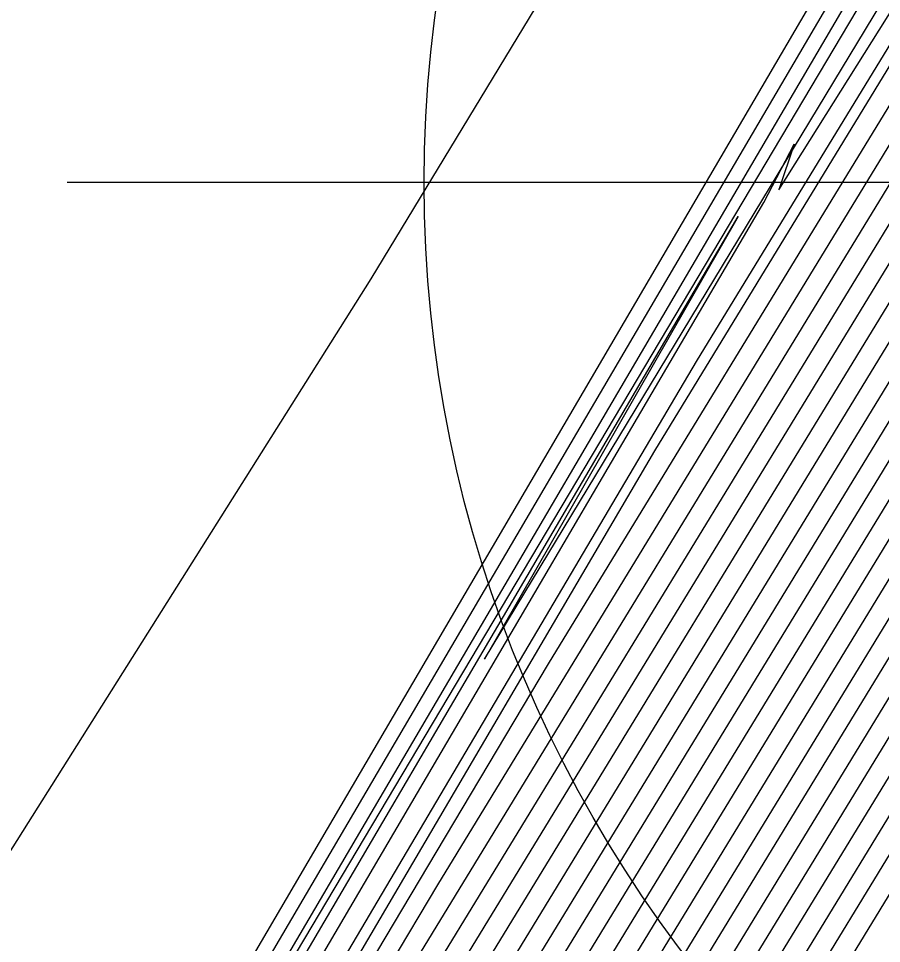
# Model space of a CAD drawing. Extents: x 2356077 to 2359823, y 225951 to 227822.
# Drawn here: x 2357584.058 to 2357585.644, y 226726.345 to 226728.045 of the extents above; entities that cross this region are included whole.
import ezdxf

# ---------------------------------------------------------------- set-up
doc = ezdxf.new("R2010")
doc.units = 0
for name, color, linetype in [('DTM Contours Major', 7, 'Continuous'), ('DTM Contours Minor', 7, 'Continuous'), ('Exist DTM Breakline Underwater', 7, 'Continuous'), ('Exist DTM Drainline', 7, 'Continuous'), ('Exist Roads EOP Cogo Point CELL', 7, 'Continuous')]:
    doc.layers.add(name, color=color, linetype=linetype)

msp = doc.modelspace()

# ---------------------------------------------------------------- linework, layer by layer
at = {"layer": 'DTM Contours Major'}
for points in [[(2357574.4156, 226708.5552), (2357583.6863, 226724.3529), (2357584.198, 226725.202), (2357586.7658, 226729.4081), (2357586.8733, 226729.5973), (2357586.9646, 226729.842), (2357586.8945, 226729.6276), (2357587.076, 226730.0622), (2357587.1603, 226730.2353), (2357587.5101, 226730.8341), (2357587.8045, 226731.499), (2357588.3914, 226732.0638), (2357590.7673, 226734.3209), (2357591.3947, 226734.9267), (2357591.5711, 226734.9984), (2357591.6106, 226735.2214), (2357591.6759, 226735.1254), (2357591.6801, 226735.3545), (2357591.6895, 226735.4248), (2357591.688, 226735.461), (2357597.5775, 226752.726)], [(2357573.0229, 226705.907), (2357582.3731, 226721.8401), (2357583.1161, 226723.0678), (2357586.8321, 226729.1547), (2357586.9378, 226729.361), (2357587.1339, 226729.8866), (2357587.1374, 226729.8299), (2357587.2888, 226730.1857), (2357587.5951, 226730.7125), (2357588.013, 226731.6562), (2357589.0102, 226732.6099), (2357590.5191, 226734.0433), (2357590.9797, 226734.4374), (2357590.9691, 226734.3898), (2357590.9976, 226734.419), (2357591.0086, 226734.4519), (2357592.6217, 226735.1309), (2357592.2683, 226735.5097), (2357593.395, 226738.9573), (2357596.6601, 226748.5289)], [(2357574.3625, 226708.7397), (2357585.2277, 226727.2505), (2357586.172, 226728.7974), (2357586.5546, 226729.3545), (2357586.7695, 226729.7143), (2357586.829, 226729.8094), (2357586.9572, 226730.1531), (2357587.4303, 226730.9674), (2357587.5976, 226731.3453), (2357588.369, 226732.0843), (2357589.927, 226733.5684), (2357590.0125, 226733.8354), (2357590.0848, 226734.1191), (2357590.1462, 226734.4209), (2357590.1989, 226734.742), (2357590.2243, 226735.0458), (2357590.1551, 226735.1503), (2357589.4729, 226736.9133), (2357589.7866, 226737.9015), (2357589.7648, 226738.5509), (2357591.1623, 226742.1159), (2357592.1309, 226745.2689), (2357593.0614, 226748.3182)], [(2357571.7599, 226704.5271), (2357586.2926, 226729.2874), (2357586.7589, 226730.0511), (2357586.7666, 226730.0476), (2357586.7712, 226730.0391), (2357586.7954, 226730.1285), (2357586.803, 226730.1489), (2357586.8942, 226730.3192), (2357587.3484, 226731.0961), (2357587.3835, 226731.1754), (2357587.4693, 226731.2713), (2357587.9308, 226731.7138), (2357587.9554, 226732.0954), (2357587.9538, 226732.5316), (2357587.9294, 226733.0204), (2357587.9413, 226733.6174), (2357588.0598, 226734.837), (2357587.6887, 226735.8298), (2357587.5065, 226736.8811), (2357587.1814, 226738.0582), (2357586.3353, 226740.2447), (2357586.3184, 226741.5141), (2357587.4025, 226744.2799), (2357588.1226, 226746.8372)], [(2357594.6766, 226739.4095), (2357594.3741, 226738.5227), (2357594.1219, 226737.7991), (2357593.8468, 226737.1034), (2357593.7341, 226736.3018), (2357593.6498, 226736.3921), (2357593.812, 226736.0017), (2357594.3999, 226735.3717), (2357593.75, 226735.0676), (2357591.6564, 226734.1864), (2357591.1109, 226733.9026), (2357590.3848, 226733.597), (2357590.3857, 226733.616), (2357590.3227, 226733.6436), (2357590.3415, 226733.7303), (2357590.0094, 226733.4756), (2357588.7368, 226732.2666), (2357588.4276, 226731.9655), (2357587.7465, 226730.4285), (2357587.5175, 226730.0429), (2357587.4808, 226729.9958), (2357587.0625, 226728.8766), (2357586.9279, 226728.5876), (2357580.973, 226718.8335)], [(2357582.042, 226720.9464), (2357586.8815, 226728.8737), (2357587.0004, 226729.1194), (2357587.3169, 226729.9679), (2357587.6379, 226730.512), (2357587.6805, 226730.5916), (2357588.2207, 226731.8117), (2357589.0328, 226732.5896), (2357590.2644, 226733.7597), (2357590.6475, 226733.9951), (2357590.6774, 226734.0206), (2357590.6799, 226734.0129), (2357590.6773, 226734.0027), (2357591.1528, 226734.2028), (2357591.5482, 226734.4235), (2357593.0486, 226735.055), (2357593.3643, 226735.3542), (2357592.9277, 226735.8221), (2357593.1246, 226735.8276), (2357593.0489, 226735.9086), (2357593.3826, 226737.3775), (2357593.8526, 226738.5665)]]:
    msp.add_lwpolyline(points, dxfattribs=at)
at = {"layer": 'DTM Contours Minor'}
for points in [[(2357574.3868, 226708.5612), (2357583.9425, 226724.8444), (2357584.404, 226725.6118), (2357586.7012, 226729.3746), (2357586.8573, 226729.6364), (2357586.9183, 226729.8), (2357586.8568, 226729.5605), (2357587.0479, 226730.0686), (2357587.1326, 226730.2419), (2357587.4932, 226730.8586), (2357587.7635, 226731.4691), (2357588.9846, 226732.6352), (2357589.6006, 226733.2201), (2357590.2129, 226733.8097), (2357590.8262, 226734.3922), (2357591.2237, 226735.3553), (2357591.2633, 226735.4013), (2357591.2964, 226735.4572), (2357591.5113, 226735.9926), (2357592.6074, 226738.9769), (2357593.9978, 226742.5338), (2357597.7187, 226753.4415)], [(2357572.6891, 226705.5582), (2357583.4215, 226723.8467), (2357583.9789, 226724.7706), (2357586.7781, 226729.3558), (2357586.8861, 226729.5498), (2357586.9916, 226729.8327), (2357586.9203, 226729.6359), (2357587.1027, 226730.052), (2357587.187, 226730.2271), (2357587.5271, 226730.8098), (2357587.8463, 226731.5305), (2357588.4145, 226732.0774), (2357591.2701, 226734.7873), (2357591.339, 226734.8442), (2357591.768, 226735.0248), (2357591.8576, 226735.1561), (2357591.8158, 226735.2009), (2357591.8539, 226735.5466), (2357591.8507, 226735.6364), (2357597.4171, 226751.9543)], [(2357572.7723, 226705.6451), (2357583.1581, 226723.3429), (2357583.7618, 226724.3426), (2357586.2073, 226728.3485), (2357586.8831, 226729.4207), (2357587.15, 226730.1362), (2357587.2131, 226730.2179), (2357587.5442, 226730.7856), (2357587.888, 226731.5621), (2357588.9965, 226732.622), (2357590.6711, 226734.2129), (2357591.199, 226734.7064), (2357591.1933, 226734.6803), (2357591.2089, 226734.7298), (2357591.9113, 226735.0286), (2357592.0348, 226735.1917), (2357591.9491, 226735.2835), (2357592.0103, 226735.7282), (2357592.0065, 226735.7917), (2357597.2409, 226751.1364)], [(2357572.8554, 226705.7315), (2357582.8962, 226722.8415), (2357583.5464, 226723.9174), (2357586.8083, 226729.2605), (2357586.9123, 226729.4563), (2357587.0624, 226729.8588), (2357587.1405, 226729.9895), (2357587.2389, 226730.208), (2357587.5612, 226730.7613), (2357587.9297, 226731.5936), (2357589.0011, 226732.618), (2357590.6206, 226734.1565), (2357591.1264, 226734.6191), (2357591.1116, 226734.5683), (2357591.1333, 226734.5923), (2357591.4829, 226734.7918), (2357592.0542, 226735.0322), (2357592.2052, 226735.2345), (2357592.0992, 226735.3481), (2357592.1642, 226735.8572), (2357592.1604, 226735.9413), (2357597.0564, 226750.294)], [(2357572.9389, 226705.8189), (2357582.6345, 226722.3407), (2357583.3312, 226723.4926), (2357586.8208, 226729.2085), (2357586.9251, 226729.4088), (2357587.1009, 226729.8802), (2357587.1426, 226729.9134), (2357587.2641, 226730.1973), (2357587.5782, 226730.7369), (2357587.9714, 226731.6249), (2357589.0056, 226732.6139), (2357590.5699, 226734.1), (2357591.0535, 226734.5302), (2357591.0374, 226734.4743), (2357591.0669, 226734.5058), (2357591.2379, 226734.5778), (2357591.4886, 226734.7376), (2357592.1969, 226735.0357), (2357592.3631, 226735.2908), (2357592.2048, 226735.4605), (2357592.3153, 226736.0937), (2357596.864, 226749.4282)], [(2357574.3954, 226708.8508), (2357583.053, 226723.6038), (2357585.3045, 226727.4141), (2357586.8105, 226729.8808), (2357586.7582, 226729.7651), (2357586.7855, 226729.7987), (2357586.8428, 226729.9282), (2357586.9281, 226730.1569), (2357587.4134, 226730.9919), (2357587.5556, 226731.3131), (2357588.2079, 226731.9396), (2357589.5277, 226733.1975), (2357589.6012, 226733.4843), (2357589.6576, 226733.7934), (2357589.6998, 226734.1257), (2357589.7305, 226734.4825), (2357589.7528, 226734.8646), (2357589.7582, 226735.2204), (2357588.7016, 226737.9513), (2357589.0574, 226739.0973), (2357590.3988, 226742.5193), (2357591.2545, 226745.5077), (2357592.1187, 226748.4262)], [(2357574.3652, 226708.6893), (2357584.7169, 226726.3291), (2357585.0327, 226726.8588), (2357586.348, 226729.0133), (2357586.3584, 226729.0201), (2357586.4856, 226729.1894), (2357586.794, 226729.6752), (2357586.9094, 226729.9431), (2357586.9855, 226730.1471), (2357587.4469, 226730.9422), (2357587.6394, 226731.377), (2357588.5299, 226732.2288), (2357590.3262, 226733.9393), (2357590.421, 226734.1854), (2357590.5067, 226734.444), (2357590.5747, 226734.7032), (2357590.595, 226734.9122), (2357590.5984, 226735.0969), (2357590.528, 226735.142), (2357590.0183, 226736.4593), (2357590.4562, 226737.4974), (2357590.4968, 226738.0672), (2357591.9488, 226741.7714), (2357593.9646, 226748.1973)], [(2357574.0463, 226711.1826), (2357576.2087, 226714.4868), (2357578.5235, 226718.0029), (2357580.8232, 226721.5053), (2357582.94, 226724.7682), (2357584.7063, 226727.566), (2357585.33, 226728.5938), (2357585.6401, 226729.1233), (2357585.9948, 226729.7577), (2357586.1524, 226730.0558), (2357586.2974, 226730.3431), (2357586.4794, 226730.559), (2357586.623, 226730.7869), (2357586.9466, 226731.3247), (2357586.9989, 226731.8587), (2357587.0689, 226732.1144), (2357587.3123, 226734.62), (2357586.9714, 226735.9491), (2357586.801, 226737.0121), (2357586.5508, 226737.7769), (2357585.1317, 226741.4444), (2357585.0323, 226742.9354), (2357585.9993, 226745.4023), (2357586.7991, 226747.7514)], [(2357573.1074, 226705.9959), (2357582.1118, 226721.3399), (2357582.9011, 226722.6432), (2357586.8427, 226729.0997), (2357586.9504, 226729.3129), (2357587.1641, 226729.8859), (2357587.1555, 226729.8229), (2357587.3129, 226730.173), (2357587.6121, 226730.6881), (2357588.0546, 226731.6874), (2357589.0147, 226732.6059), (2357590.4682, 226733.9866), (2357590.9042, 226734.3364), (2357590.8974, 226734.3023), (2357590.934, 226734.338), (2357590.9361, 226734.3649), (2357592.8107, 226735.1538), (2357592.3999, 226735.5941), (2357593.5498, 226739.0958), (2357594.203, 226740.9816), (2357594.8982, 226743.0623), (2357596.4335, 226747.5632)], [(2357576.8022, 226713.2008), (2357578.4169, 226715.9258), (2357586.5825, 226729.8346), (2357586.7508, 226730.107), (2357586.7576, 226730.1044), (2357586.8609, 226730.3162), (2357587.3183, 226731.0955), (2357587.324, 226731.09), (2357587.3326, 226731.1231), (2357587.3666, 226731.1821), (2357587.5316, 226731.3429), (2357587.5709, 226731.808), (2357587.5768, 226732.3247), (2357587.5533, 226732.8912), (2357587.5719, 226733.5534), (2357587.6368, 226734.222), (2357587.6936, 226734.8616), (2357587.2544, 226735.9967), (2357587.0331, 226737.1748), (2357586.6701, 226738.424), (2357585.7394, 226740.8294), (2357585.6609, 226742.1879), (2357586.6894, 226744.8117), (2357587.4556, 226747.2877)], [(2357582.6861, 226722.2187), (2357586.8529, 226729.0439), (2357586.9629, 226729.2647), (2357587.1929, 226729.8811), (2357587.1733, 226729.8138), (2357587.3361, 226730.1589), (2357587.6291, 226730.6638), (2357588.0962, 226731.7186), (2357589.0193, 226732.6018), (2357590.4173, 226733.9299), (2357590.823, 226734.2123), (2357590.8663, 226734.2555), (2357590.8711, 226734.2539), (2357591.209, 226734.3961), (2357591.5042, 226734.5746), (2357592.6236, 226735.0457), (2357592.5032, 226735.7242), (2357592.7842, 226735.5159), (2357592.6275, 226735.6839), (2357592.8132, 226736.6486), (2357593.6313, 226738.973), (2357594.2419, 226740.7218), (2357595.5646, 226744.6849), (2357596.286, 226746.7788)], [(2357576.6526, 226712.8622), (2357583.5723, 226724.6536), (2357586.0618, 226728.8369), (2357586.7617, 226729.9834), (2357586.7683, 226729.9874), (2357586.7755, 226729.9833), (2357586.8361, 226730.1559), (2357586.9241, 226730.3164), (2357587.3605, 226731.0607), (2357587.4277, 226731.2124), (2357587.5715, 226731.3601), (2357588.33, 226732.0847), (2357588.3647, 226732.4346), (2357588.375, 226732.8311), (2357588.3644, 226733.273), (2357588.3362, 226733.759), (2357588.3735, 226734.3272), (2357588.4263, 226734.8717), (2357588.1522, 226735.7698), (2357588.0515, 226736.7648), (2357586.9264, 226739.6724), (2357586.9941, 226740.8868), (2357588.1466, 226743.827), (2357588.8538, 226746.488)], [(2357572.3227, 226705.0988), (2357584.2043, 226725.3457), (2357584.6207, 226726.0391), (2357586.7378, 226729.5069), (2357586.8476, 226729.6923), (2357586.885, 226729.7925), (2357586.9757, 226729.9571), (2357587.0381, 226730.1243), (2357587.1906, 226730.3944), (2357587.4803, 226730.8922), (2357587.7232, 226731.4409), (2357589.4208, 226733.0585), (2357591.1246, 226734.6811), (2357591.2917, 226734.9782), (2357591.3248, 226735.0697), (2357591.2849, 226735.1141), (2357591.2686, 226735.1388), (2357591.233, 226735.2309), (2357591.5929, 226735.8222), (2357591.668, 226736.1941), (2357591.7776, 226736.6324), (2357593.2361, 226740.3532), (2357593.9457, 226742.3106), (2357595.2966, 226746.3399)], [(2357596.9307, 226746.1779), (2357596.0544, 226744.0508), (2357594.0106, 226738.0602), (2357593.6805, 226737.2318), (2357593.4665, 226736.1376), (2357593.5547, 226736.043), (2357593.3267, 226736.2783), (2357593.594, 226735.7844), (2357594.0033, 226735.3457), (2357593.4712, 226735.0633), (2357591.6179, 226734.2833), (2357591.1156, 226734.0176), (2357590.4285, 226733.7556), (2357590.4665, 226733.9306), (2357588.3303, 226731.9011), (2357588.2421, 226731.6718), (2357587.733, 226730.5219), (2357587.6998, 226730.4563), (2357587.3936, 226729.9266), (2357587.0376, 226728.9736), (2357586.9088, 226728.7012), (2357581.3995, 226719.6767), (2357580.2904, 226717.8512), (2357573.7057, 226706.6305)], [(2357582.4713, 226721.7944), (2357586.8627, 226728.9876), (2357586.9754, 226729.2163), (2357587.217, 226729.8638), (2357587.3583, 226730.143), (2357587.5984, 226730.5521), (2357587.6462, 226730.6396), (2357588.1377, 226731.7497), (2357589.0238, 226732.5978), (2357590.3663, 226733.8732), (2357590.7642, 226734.1396), (2357590.8038, 226734.1765), (2357590.8057, 226734.1698), (2357591.1898, 226734.3315), (2357591.514, 226734.5222), (2357592.7655, 226735.0489), (2357592.6692, 226735.6481), (2357592.7969, 226735.7279), (2357592.7682, 226735.7586), (2357593.0064, 226736.9135), (2357593.7089, 226738.8431), (2357594.2771, 226740.4585), (2357595.5047, 226744.1306), (2357596.1753, 226746.0891)], [(2357574.6032, 226709.2599), (2357585.4282, 226727.7062), (2357585.4841, 226727.8134), (2357585.4556, 226727.73), (2357586.1257, 226728.7969), (2357586.7708, 226729.8525), (2357586.7871, 226729.8617), (2357586.8983, 226730.1587), (2357587.3962, 226731.0158), (2357587.5133, 226731.2804), (2357587.7754, 226731.537), (2357589.1285, 226732.8265), (2357589.1896, 226733.1336), (2357589.2307, 226733.4699), (2357589.2549, 226733.8361), (2357589.2655, 226734.2327), (2357589.2657, 226734.6604), (2357589.2588, 226735.1196), (2357589.1773, 226735.7664), (2357588.1096, 226738.5256), (2357588.3604, 226739.6702), (2357589.6378, 226742.9289), (2357590.459, 226745.8223)], [(2357595.0693, 226740.8622), (2357594.0639, 226737.9148), (2357593.7683, 226737.1705), (2357593.6027, 226736.2171), (2357593.6654, 226736.1499), (2357593.3863, 226736.2684), (2357593.8504, 226735.7352), (2357594.2027, 226735.3575), (2357593.6111, 226735.0657), (2357591.639, 226734.2356), (2357591.1126, 226733.9598), (2357590.4397, 226733.6766), (2357590.4419, 226733.6944), (2357590.3937, 226733.7238), (2357590.4082, 226733.7905), (2357590.0605, 226733.5325), (2357588.7139, 226732.2532), (2357588.3863, 226731.9349), (2357587.722, 226730.4404), (2357587.5239, 226730.1029), (2357587.4432, 226729.9748), (2357587.05, 226728.9249), (2357586.9178, 226728.6434), (2357581.1857, 226719.2541)], [(2357595.2365, 226740.7666), (2357594.351, 226738.2875), (2357594.0986, 226737.607), (2357593.8455, 226736.9611), (2357593.8102, 226736.4457), (2357593.7787, 226736.263), (2357594.5978, 226735.3851), (2357593.8827, 226735.0669), (2357591.6366, 226734.1216), (2357591.0763, 226733.8315), (2357590.3222, 226733.5141), (2357590.3235, 226733.5347), (2357590.2513, 226733.5619), (2357590.2729, 226733.6614), (2357589.9583, 226733.4187), (2357588.7596, 226732.2799), (2357588.4689, 226731.9959), (2357587.7882, 226730.4584), (2357587.7834, 226730.4325), (2357587.5335, 226730.0267), (2357587.5143, 226730.0058), (2357587.0748, 226728.8279), (2357586.9367, 226728.5296), (2357580.7597, 226718.4116)], [(2357594.3226, 226739.2762), (2357593.9794, 226738.2713), (2357593.5861, 226737.2868), (2357593.3282, 226736.0604), (2357593.4237, 226735.9579), (2357593.105, 226736.0894), (2357593.8, 226735.3382), (2357593.3307, 226735.0607), (2357591.5948, 226734.3301), (2357591.124, 226734.0777), (2357590.501, 226733.8426), (2357590.5363, 226734.0053), (2357588.6681, 226732.2264), (2357588.3036, 226731.8734), (2357587.7153, 226730.5447), (2357587.6278, 226730.3873), (2357587.5057, 226730.1793), (2357587.3708, 226729.9264), (2357587.3883, 226729.9956), (2357587.0252, 226729.0222), (2357586.8998, 226728.7588), (2357581.6135, 226720.0996)], [(2357576.5585, 226712.6469), (2357585.381, 226727.6807), (2357584.9145, 226726.8677), (2357586.1549, 226728.917), (2357586.7621, 226729.9116), (2357586.7725, 226729.9233), (2357586.7834, 226729.9214), (2357586.8677, 226730.1588), (2357587.0393, 226730.4589), (2357587.3786, 226731.0389), (2357587.4707, 226731.2469), (2357587.6735, 226731.4486), (2357588.7293, 226732.4556), (2357588.7764, 226732.7829), (2357588.8009, 226733.1479), (2357588.806, 226733.5501), (2357588.7951, 226733.9896), (2357588.7716, 226734.466), (2357588.7603, 226734.9714), (2357588.6813, 226735.7983), (2357588.478, 226736.6182), (2357587.5168, 226739.1021)], [(2357582.2566, 226721.3703), (2357586.8722, 226728.9308), (2357586.9879, 226729.1679), (2357587.2741, 226729.9351), (2357587.4473, 226730.241), (2357587.618, 226730.5319), (2357587.6633, 226730.6155), (2357588.1792, 226731.7807), (2357589.0283, 226732.5937), (2357590.3154, 226733.8164), (2357590.7056, 226734.0671), (2357590.7378, 226734.097), (2357590.7417, 226734.0976), (2357590.741, 226734.0861), (2357591.1708, 226734.2669), (2357591.5287, 226734.4718), (2357592.9071, 226735.052), (2357593.1008, 226735.4111), (2357592.7687, 226735.8953), (2357593.0702, 226735.6603), (2357592.9087, 226735.8335), (2357593.2333, 226737.2771), (2357593.7827, 226738.7074)], [(2357572.6908, 226705.7811), (2357584.4622, 226725.8401), (2357584.829, 226726.4527), (2357586.6166, 226729.3808), (2357586.5089, 226729.2091), (2357586.8475, 226729.7738), (2357586.7444, 226729.5287), (2357586.9062, 226729.8525), (2357587.0133, 226730.1397), (2357587.3167, 226730.663), (2357587.4633, 226730.9166), (2357587.6811, 226731.4084), (2357588.6906, 226732.3731), (2357590.7254, 226734.3102)], [(2357582.8498, 226722.1971), (2357586.8907, 226728.8163), (2357587.0128, 226729.0708), (2357587.354, 226729.9855), (2357587.3557, 226729.9413), (2357587.4882, 226730.2032), (2357587.6581, 226730.4926), (2357587.6978, 226730.568), (2357588.2621, 226731.8426), (2357589.0373, 226732.5855)]]:
    msp.add_lwpolyline(points, dxfattribs=at)
at = {"layer": 'Exist DTM Breakline Underwater'}
msp.add_lwpolyline([(2357673.929, 226512.255), (2357589.669, 226638.544), (2357567.907, 226682.757), (2357572.328, 226695.394), (2357571.596, 226704.314), (2357587.31, 226731.137), (2357591.456, 226734.989), (2357599.673, 226759.537)], dxfattribs=at)
at = {"layer": 'Exist DTM Drainline'}
msp.add_spline([(2357699.586, 226858.192), (2357670.366, 226820.782), (2357623.327, 226796.892), (2357587.218, 226772.268), (2357568.803, 226744.252), (2357555.19, 226717.62), (2357555.017, 226695.126), (2357553.473, 226672.759), (2357563.697, 226642.736), (2357576.526, 226627.993), (2357663.798, 226499.169), (2357732.721, 226415.647), (2357803.211, 226342.215), (2357874.586, 226264.309)], degree=3, dxfattribs=at)
at = {"layer": 'Exist Roads EOP Cogo Point CELL'}
msp.add_lwpolyline([(2357587.1479, 226730.7431), (2357587.1479, 226724.7431), (2357587.1479, 226727.7431), (2357590.1479, 226727.7431), (2357584.1479, 226727.7431)], dxfattribs=at)
msp.add_circle((2357587.1479, 226727.7431), 2.344, dxfattribs=at)

doc.saveas('drawing.dxf')
